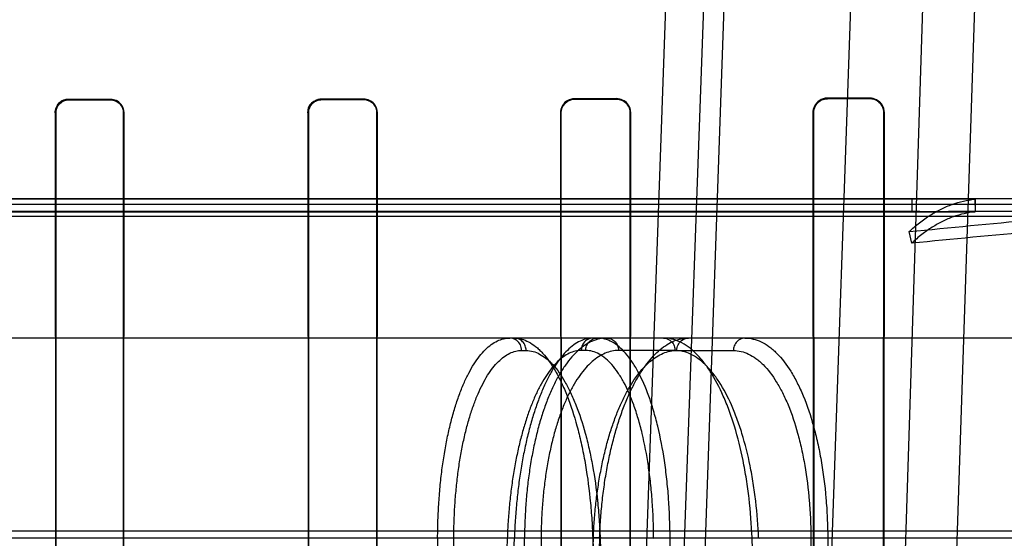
# Model space of a CAD drawing. Header units: millimetres. Extents: x 0 to 297, y 0 to 210.
# Tile 476 of 499: x 242.6465 to 242.81, y 160.0682 to 160.1543. Entities that reach past the tile are written whole.
import ezdxf

# ---------------------------------------------------------------- set-up
doc = ezdxf.new("R2010")
doc.units = ezdxf.units.MM
doc.header["$LTSCALE"] = 16.335
doc.layers.get('0').update_dxf_attribs({"linetype": 'CONTINUOUS'})
for name, color, linetype in [('AXES_REF', 7, 'CONTINUOUS'), ('INTFCLR_1', 7, 'CONTINUOUS'), ('INTFCLR_144815', 7, 'CONTINUOUS'), ('INTFCLR_72935', 7, 'CONTINUOUS')]:
    doc.layers.add(name, color=color, linetype=linetype)

msp = doc.modelspace()

# ---------------------------------------------------------------- linework, layer by layer
at = {"color": 7, "linetype": 'Continuous'}
for radius in [6.787079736, 6.7865, 6.743039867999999]:
    msp.add_circle((241.4889109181, 154.7114647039), radius, dxfattribs=at)
for radius, start, end in [(6.72, 278.2771290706, 261.7228709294), (6.874, 113.0826918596, 346.8308908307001)]:
    msp.add_arc((241.4889109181, 154.7114647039), radius, start, end, dxfattribs=at)
at = {"layer": 'AXES_REF', "color": 9, "linetype": 'Continuous'}
msp.add_arc((241.4889109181, 154.7114647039), 6.191158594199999, 94.4118118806, 85.5881881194, dxfattribs=at)
at = {"layer": 'INTFCLR_1', "color": 6, "linetype": 'Continuous'}
for p, q in [((242.6546066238, 160.1410702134), (242.6616066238, 160.141077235)), ((242.6616066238, 160.1409967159), (242.6546066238, 160.1409901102)), ((242.6966066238, 160.1411202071), (242.7036066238, 160.141130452)), ((242.7036066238, 160.1410466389), (242.6966066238, 160.1410370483)), ((242.7456066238, 160.1412047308), (242.7386066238, 160.1411907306)), ((242.7456066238, 160.1411158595), (242.7386066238, 160.1411028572)), ((242.7876066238, 160.1413045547), (242.7806066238, 160.1412858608)), ((242.7876066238, 160.1412078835), (242.7806066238, 160.1411907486)), ((242.6523920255, 160.1388507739), (242.6524677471, 160.0058507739)), ((242.6524716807, 160.1388507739), (242.6525432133, 160.0058507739)), ((242.6636799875, 160.0058507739), (242.6637521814, 160.1388507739)), ((242.6637561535, 160.0058507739), (242.6638326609, 160.1388507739)), ((242.6943432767, 160.1388507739), (242.694421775, 160.0058507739)), ((242.694425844, 160.1388507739), (242.6944997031, 160.0058507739)), ((242.7057280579, 160.0058507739), (242.7058029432, 160.1388507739)), ((242.7058070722, 160.0058507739), (242.7058868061, 160.1388507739)), ((242.7362743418, 160.1388507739), (242.7363571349, 160.0058507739)), ((242.7363614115, 160.1388507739), (242.7364388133, 160.0058507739)), ((242.747794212, 160.0058507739), (242.7478731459, 160.1388507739)), ((242.7478775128, 160.0058507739), (242.7479621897, 160.1388507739)), ((242.7781813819, 160.1388507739), (242.7782707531, 160.0058507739)), ((242.7782753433, 160.1388507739), (242.7783580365, 160.0058507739)), ((242.7898814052, 160.0058507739), (242.78996641, 160.1388507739)), ((242.7899711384, 160.0058507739), (242.79006345, 160.1388507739))]:
    msp.add_line(p, q, dxfattribs=at)
at = {"layer": 'INTFCLR_1', "color": 9, "linetype": 'Continuous'}
for p, q in [((242.6546066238, 160.1409901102), (242.6546066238, 160.1410702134)), ((242.6616066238, 160.141077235), (242.6616066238, 160.1409967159)), ((242.6966066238, 160.1410370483), (242.6966066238, 160.1411202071)), ((242.7036066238, 160.141130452), (242.7036066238, 160.1410466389)), ((242.7386066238, 160.1411028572), (242.7386066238, 160.1411907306)), ((242.7456066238, 160.1412047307), (242.7456066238, 160.1411158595)), ((242.7806066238, 160.1411907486), (242.7806066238, 160.1412858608)), ((242.7876066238, 160.1413045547), (242.7876066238, 160.1412078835)), ((242.6523920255, 160.1388507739), (242.6524716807, 160.1388507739)), ((242.6637521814, 160.1388507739), (242.6638326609, 160.1388507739)), ((242.6943432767, 160.1388507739), (242.694425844, 160.1388507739)), ((242.7058029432, 160.1388507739), (242.7058868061, 160.1388507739)), ((242.7362743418, 160.1388507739), (242.7363614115, 160.1388507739)), ((242.7478731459, 160.1388507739), (242.7479621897, 160.1388507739)), ((242.7781813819, 160.1388507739), (242.7782753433, 160.1388507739)), ((242.78996641, 160.1388507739), (242.79006345, 160.1388507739))]:
    msp.add_line(p, q, dxfattribs=at)
at = {"layer": 'INTFCLR_1', "color": 7, "linetype": 'Continuous'}
for points in [[(242.6957320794, 160.1409433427), (242.6958255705, 160.1409801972), (242.6959206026, 160.1410128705), (242.6960169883, 160.1410412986), (242.6961147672, 160.1410654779), (242.6962135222, 160.1410852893), (242.6963123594, 160.141100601), (242.6964108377, 160.1411114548), (242.6965089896, 160.1411179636), (242.6966066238, 160.1411202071)], [(242.6966066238, 160.1410370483), (242.6965117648, 160.1410348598), (242.6964168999, 160.1410285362), (242.6963222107, 160.1410180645), (242.696228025, 160.1410034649), (242.69613438, 160.1409847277), (242.6960410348, 160.1409617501), (242.6959480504, 160.1409344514), (242.6958557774, 160.1409028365), (242.6957644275, 160.1408668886)], [(242.6523920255, 160.1388507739), (242.6523940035, 160.138947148), (242.6524001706, 160.1390433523), (242.6524105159, 160.139139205), (242.6524249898, 160.1392343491), (242.6524435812, 160.139328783), (242.652466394, 160.1394228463), (242.6524935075, 160.1395165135), (242.6525248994, 160.1396094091), (242.6525605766, 160.1397013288)], [(242.6526341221, 160.1396704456), (242.6526003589, 160.1395835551), (242.652570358, 160.1394950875), (242.6525442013, 160.1394052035), (242.6525219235, 160.1393138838), (242.6525036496, 160.139221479), (242.6524895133, 160.1391287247), (242.6524795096, 160.1390359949), (242.6524735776, 160.1389432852), (242.6524716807, 160.1388507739)]]:
    msp.add_lwpolyline(points, dxfattribs=at)
for points, knots in [([(242.6546066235, 160.1410702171), (242.6540475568, 160.1410696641), (242.6528710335, 160.1406031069), (242.6523906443, 160.1394229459), (242.6523920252, 160.1388507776)], [0, 0, 0, 0, 0.4942085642, 1, 1, 1, 1]), ([(242.6546066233, 160.1409901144), (242.6540669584, 160.1409895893), (242.6529326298, 160.1405390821), (242.6524704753, 160.1394015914), (242.6524716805, 160.138850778)], [0, 0, 0, 0, 0.4948877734, 1, 1, 1, 1]), ([(242.6966066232, 160.1411202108), (242.6960294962, 160.1411195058), (242.6948265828, 160.1406354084), (242.6943408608, 160.1394300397), (242.6943432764, 160.1388507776)], [0, 0, 0, 0, 0.4990748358, 1, 1, 1, 1]), ([(242.6966066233, 160.1410370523), (242.6960504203, 160.1410363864), (242.6948913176, 160.140569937), (242.6944237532, 160.1394086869), (242.6944258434, 160.138850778)], [0, 0, 0, 0, 0.4992328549, 1, 1, 1, 1])]:
    msp.add_open_spline(points, degree=3, knots=knots, dxfattribs=at)
for points in [[(242.6525605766, 160.1397013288), (242.6527819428, 160.1402361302), (242.6532212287, 160.1409168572), (242.6538000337, 160.1409174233)], [(242.6546066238, 160.1409901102), (242.6540935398, 160.1409896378), (242.6533673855, 160.1409085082), (242.6531711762, 160.1404344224)], [(242.6943432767, 160.1388507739), (242.6943425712, 160.1394036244), (242.6944384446, 160.1401809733), (242.6949481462, 160.1403950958)], [(242.6957644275, 160.1408668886), (242.6952534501, 160.1406524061), (242.6945911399, 160.1402425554), (242.6945918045, 160.1396883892)]]:
    msp.add_open_spline(points, degree=3, dxfattribs=at)
at = {"layer": 'INTFCLR_1', "color": 6, "linetype": 'Continuous'}
for points, knots in [([(242.6638326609, 160.1388507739), (242.6638332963, 160.1393676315), (242.6634175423, 160.1405424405), (242.6622251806, 160.1410778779), (242.6616066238, 160.141077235)], [0, 0, 0, 0, 0.4552149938, 1, 1, 1, 1]), ([(242.6637521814, 160.1388507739), (242.6637527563, 160.1393480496), (242.6633529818, 160.1404801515), (242.6622036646, 160.1409972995), (242.6616066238, 160.1409967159)], [0, 0, 0, 0, 0.454416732, 1, 1, 1, 1]), ([(242.7058868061, 160.1388507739), (242.7058874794, 160.1393749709), (242.7054673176, 160.1405772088), (242.704245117, 160.1411314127), (242.7036066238, 160.141130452)], [0, 0, 0, 0, 0.4508483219, 1, 1, 1, 1]), ([(242.7058029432, 160.1388507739), (242.7058035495, 160.1393552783), (242.7053992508, 160.140513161), (242.7042220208, 160.1410475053), (242.7036066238, 160.1410466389)], [0, 0, 0, 0, 0.4504899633, 1, 1, 1, 1]), ([(242.7386066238, 160.1411907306), (242.7381520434, 160.1411898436), (242.7369394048, 160.1408437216), (242.7362733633, 160.1395825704), (242.7362743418, 160.1388507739)], [0, 0, 0, 0, 0.3831672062, 1, 1, 1, 1]), ([(242.7386066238, 160.1411028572), (242.738026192, 160.1411018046), (242.7368308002, 160.1406121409), (242.7363607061, 160.1394176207), (242.7363614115, 160.1388507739)], [0, 0, 0, 0, 0.505920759, 1, 1, 1, 1]), ([(242.7479621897, 160.1388507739), (242.7479629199, 160.139383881), (242.7475380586, 160.1406240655), (242.746274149, 160.1412060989), (242.7456066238, 160.1412047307)], [0, 0, 0, 0, 0.4440216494, 1, 1, 1, 1]), ([(242.7478731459, 160.1388507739), (242.7478737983, 160.1393641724), (242.7474644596, 160.1405575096), (242.7462484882, 160.1411170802), (242.7456066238, 160.1411158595)], [0, 0, 0, 0, 0.4443994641, 1, 1, 1, 1]), ([(242.7806066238, 160.1412858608), (242.780122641, 160.1412845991), (242.778859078, 160.1409125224), (242.7781802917, 160.1396016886), (242.7781813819, 160.1388507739)], [0, 0, 0, 0, 0.391922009, 1, 1, 1, 1]), ([(242.7806066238, 160.1411907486), (242.7801432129, 160.1411896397), (242.7789290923, 160.140834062), (242.7782743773, 160.139574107), (242.7782753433, 160.1388507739)], [0, 0, 0, 0, 0.3904898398, 1, 1, 1, 1]), ([(242.79006345, 160.1388507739), (242.7900642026, 160.139351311), (242.7896803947, 160.1406329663), (242.7883551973, 160.1413066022), (242.7876066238, 160.1413045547)], [0, 0, 0, 0, 0.4007141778, 1, 1, 1, 1]), ([(242.78996641, 160.1388507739), (242.7899670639, 160.1393261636), (242.7896039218, 160.1405559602), (242.7883306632, 160.1412096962), (242.7876066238, 160.1412078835)], [0, 0, 0, 0, 0.3963460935, 1, 1, 1, 1])]:
    msp.add_open_spline(points, degree=3, knots=knots, dxfattribs=at)
at = {"layer": 'INTFCLR_144815', "color": 9, "linetype": 'Continuous'}
for p, q in [((242.7675824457, 160.5483959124), (242.74825881, 160.003166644)), ((242.7545151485, 160.0022726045), (242.7742968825, 160.5483959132)), ((242.7771066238, 160.5483959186), (242.7580680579, 160.0032203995)), ((242.7981066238, 160.5483959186), (242.7790424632, 160.0024874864)), ((242.8090287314, 160.5483959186), (242.7914689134, 160.0034036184)), ((242.8180583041, 160.5483959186), (242.7999402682, 160.0032203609)), ((242.8929663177, 160.124564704), (242.5531066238, 160.1245647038)), ((242.79592904, 160.122464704), (242.1356661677, 160.1224647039)), ((243.0292335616, 160.1224647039), (242.8067620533, 160.122464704)), ((243.0035594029, 160.1014647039), (242.1770648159, 160.1014647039)), ((242.7298334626, 160.099401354), (242.7305778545, 160.099401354)), ((242.7404677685, 160.099401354), (242.7397233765, 160.099401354)), ((242.7553033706, 160.099401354), (242.7459172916, 160.099401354)), ((242.7555949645, 160.099401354), (242.7649895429, 160.099401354)), ((243.0809000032, 160.0693955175), (242.0903680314, 160.0693955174)), ((242.1512464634, 160.0682964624), (243.0344403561, 160.0682964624)), ((242.7158856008, 160.068296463), (242.7157078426, 159.9964647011)), ((242.7183964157, 159.9964647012), (242.718568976, 160.0682232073)), ((242.7274427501, 160.0682232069), (242.7249314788, 159.9964647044)), ((242.7261143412, 159.9964647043), (242.7286232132, 160.0682964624)), ((242.7299350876, 159.9979918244), (242.7303109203, 160.0682964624)), ((242.7330529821, 160.0682232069), (242.7326745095, 159.9964647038)), ((242.7390693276, 159.9964647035), (242.7417363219, 160.0682232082)), ((242.7427726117, 160.0682964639), (242.7401646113, 159.9979918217)), ((242.7416303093, 160.0682964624), (242.74415987, 159.9964647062)), ((242.7430070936, 160.0682802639), (242.7416303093, 160.0682964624)), ((242.7428638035, 160.0682232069), (242.7453861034, 159.9964647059)), ((242.7517375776, 160.0682232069), (242.7544740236, 160.0682964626)), ((242.7546531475, 159.9964647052), (242.7544740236, 160.0682964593)), ((242.7680766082, 160.0682964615), (242.7693475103, 160.0682613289)), ((242.7707644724, 159.996464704), (242.7680766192, 160.0682964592)), ((242.777859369, 160.0682232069), (242.7806521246, 160.0682964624)), ((242.777859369, 160.0682232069), (242.7782499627, 159.9964647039)), ((242.7806521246, 160.0682964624), (242.7810385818, 159.9964647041))]:
    msp.add_line(p, q, dxfattribs=at)
at = {"layer": 'INTFCLR_144815', "color": 6, "linetype": 'Continuous'}
for p, q in [((242.8050567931, 160.1244992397), (242.5531066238, 160.1244992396)), ((242.7946066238, 160.1245647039), (242.7946066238, 160.1224022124)), ((242.8050567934, 160.1244992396), (242.805106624, 160.1224016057)), ((242.805106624, 160.1245647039), (242.805106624, 160.1224647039)), ((242.5531066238, 160.1236965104), (242.8157874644, 160.1236965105)), ((242.5531066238, 160.1224016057), (242.805106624, 160.1224016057)), ((242.79592904, 160.122464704), (242.8051066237, 160.1224647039)), ((242.8156066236, 160.121627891), (242.5531066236, 160.1216278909)), ((242.7946066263, 160.1172221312), (242.7941630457, 160.1191255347)), ((242.7158856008, 160.0682964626), (242.718568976, 160.0682232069)), ((242.7272989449, 160.0682773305), (242.7286232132, 160.0682964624)), ((242.7330529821, 160.0682232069), (242.7303109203, 160.0682964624)), ((242.7427726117, 160.0682964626), (242.7415572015, 160.0682599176))]:
    msp.add_line(p, q, dxfattribs=at)
for centre, radius, start, end in [((242.8071647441, 158.8619081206), 1.2605566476, 90.01830291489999, 90.5708106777), ((242.7959305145, 160.1084100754), 0.0140546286, 90.006005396, 95.4050501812)]:
    msp.add_arc(centre, radius, start, end, dxfattribs=at)
for points, knots in [([(242.7941630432, 160.1191255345), (242.79471903, 160.1196438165), (242.7958457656, 160.1206115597), (242.797624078, 160.1218708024), (242.7994402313, 160.122896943), (242.8012874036, 160.1236870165), (242.8031588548, 160.1242360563), (242.8044259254, 160.1244392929), (242.8050567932, 160.1244992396)], [0, 0, 0, 0, 0.1844280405, 0.3598382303, 0.5279033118, 0.6896267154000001, 0.8462369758, 1, 1, 1, 1]), ([(242.7941630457, 160.1191255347), (242.8009484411, 160.1197943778), (242.8145270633, 160.1211364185), (242.8349260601, 160.1229149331), (242.8553897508, 160.1242122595), (242.8690618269, 160.1245645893), (242.8759077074, 160.1245647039)], [0, 0, 0, 0, 0.2495910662, 0.4994364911, 0.7495091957, 1, 1, 1, 1]), ([(242.8051066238, 160.1224016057), (242.8044979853, 160.1223437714), (242.8032758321, 160.1221476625), (242.8014711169, 160.1216179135), (242.7996904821, 160.1208559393), (242.7979403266, 160.1198667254), (242.7962272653, 160.1186533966), (242.7951420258, 160.1177212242), (242.7946066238, 160.117222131)], [0, 0, 0, 0, 0.1539079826, 0.3105981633, 0.4723536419, 0.6404045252, 0.8157401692, 1, 1, 1, 1]), ([(242.8759077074, 160.1224647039), (242.8691166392, 160.1224644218), (242.8555423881, 160.1221243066), (242.8352068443, 160.120873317), (242.8149007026, 160.1191589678), (242.8013722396, 160.1178662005), (242.7946066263, 160.1172221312)], [0, 0, 0, 0, 0.2498861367, 0.499769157, 0.7498206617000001, 1, 1, 1, 1]), ([(242.7158855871, 160.0682964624), (242.7158889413, 160.0692849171), (242.7159257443, 160.0712574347), (242.7160717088, 160.0741959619), (242.7163077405, 160.0770835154), (242.716630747, 160.0798846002), (242.7170368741, 160.0825737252), (242.717522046, 160.0851361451), (242.7180837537, 160.0875638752), (242.7187187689, 160.0898428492), (242.71942134, 160.0919524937), (242.720185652, 160.0938774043), (242.7210060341, 160.0956065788), (242.7218788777, 160.0971328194), (242.7227979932, 160.098444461), (242.7237558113, 160.0995303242), (242.7247458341, 160.1003841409), (242.7257634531, 160.1010017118), (242.7268084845, 160.101379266), (242.7275229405, 160.1014647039), (242.7278732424, 160.1014647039)], [0, 0, 0, 0, 0.079168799, 0.1579830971, 0.2356087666, 0.3111716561, 0.3837733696, 0.4533841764, 0.5199983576, 0.5832953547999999, 0.6427983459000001, 0.6980067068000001, 0.7490757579, 0.7959641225, 0.8386637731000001, 0.8771380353, 0.9116414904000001, 0.9429861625, 0.9719432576, 1, 1, 1, 1]), ([(242.7416835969, 160.1014647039), (242.7413244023, 160.1014647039), (242.7405824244, 160.1013745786), (242.7394903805, 160.1009762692), (242.7384143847, 160.1003191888), (242.737369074, 160.0994164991), (242.7363613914, 160.0982831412), (242.7353943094, 160.0969297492), (242.7344697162, 160.0953614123), (242.7335925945, 160.0935865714), (242.7327719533, 160.0916247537), (242.7320128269, 160.0894920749), (242.7313190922, 160.0872017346), (242.7306937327, 160.0847632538), (242.7301430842, 160.0822008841), (242.7296716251, 160.0795418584), (242.729282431, 160.0768150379), (242.7289754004, 160.0740297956), (242.7287500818, 160.0711856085), (242.7286561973, 160.0692672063), (242.7286232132, 160.0682964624)], [0, 0, 0, 0, 0.0285296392, 0.0587262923, 0.09165752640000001, 0.1281163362, 0.1680339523, 0.2118364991, 0.260033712, 0.3124831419, 0.3689612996, 0.4288425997, 0.4922091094, 0.5589724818, 0.6287344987, 0.7003264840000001, 0.773420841, 0.8474726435, 0.9228525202, 1, 1, 1, 1]), ([(242.7439991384, 160.1014647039), (242.743595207, 160.1014647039), (242.742769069, 160.1013766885), (242.7415525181, 160.1009827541), (242.7403624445, 160.1003320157), (242.7392133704, 160.0994372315), (242.7381126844, 160.0983115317), (242.7370638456, 160.0969647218), (242.7360692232, 160.0954027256), (242.7351344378, 160.0936344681), (242.7342684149, 160.0916772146), (242.7334770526, 160.0895467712), (242.7327645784, 160.0872578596), (242.7321341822, 160.0848211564), (242.7315913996, 160.0822575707), (242.7311413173, 160.0795936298), (242.7307860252, 160.0768509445), (242.7305262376, 160.074048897), (242.7303616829, 160.0711900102), (242.7303170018, 160.0692674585), (242.7303109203, 160.0682964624)], [0, 0, 0, 0, 0.0315576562, 0.0643500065, 0.0992833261, 0.1369828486, 0.1777218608, 0.2219767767, 0.270113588, 0.3222126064, 0.3780948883, 0.4372084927, 0.4996720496, 0.5653007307, 0.6337761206, 0.7043328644, 0.7763181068, 0.8497923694, 0.9241382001, 1, 1, 1, 1]), ([(242.742772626, 160.0682964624), (242.7428084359, 160.0692857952), (242.7429140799, 160.0712620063), (242.7431759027, 160.0742071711), (242.7435408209, 160.0771093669), (242.7440041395, 160.0799262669), (242.744558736, 160.0826272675), (242.7451983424, 160.0851944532), (242.7459207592, 160.0876237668), (242.746722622, 160.0899037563), (242.7475954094, 160.0920113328), (242.7485311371, 160.0939312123), (242.7495233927, 160.0956534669), (242.7505690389, 160.0971731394), (242.7516602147, 160.0984776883), (242.7527868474, 160.0995557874), (242.7539375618, 160.1003993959), (242.7551093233, 160.1010079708), (242.7563020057, 160.1013799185), (242.757113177, 160.1014647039), (242.7575131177, 160.1014647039)], [0, 0, 0, 0, 0.0766684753, 0.1532285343, 0.2289393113, 0.3031443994, 0.3742574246, 0.4424226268, 0.5079731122, 0.5704647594, 0.6295138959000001, 0.6845379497, 0.735753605, 0.7833054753, 0.8272198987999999, 0.8672387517, 0.9037796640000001, 0.9373529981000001, 0.9690268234, 1, 1, 1, 1])]:
    msp.add_open_spline(points, degree=3, knots=knots, dxfattribs=at)
at = {"layer": 'INTFCLR_144815', "color": 9, "linetype": 'Continuous'}
for points, knots in [([(242.7298334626, 160.099401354), (242.7298283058, 160.0997178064), (242.7296812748, 160.1003500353), (242.7290273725, 160.1011949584), (242.7282853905, 160.1014647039), (242.7278732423, 160.1014647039)], [0, 0, 0, 0, 0.3048582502, 0.6030047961, 1, 1, 1, 1]), ([(242.7286176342, 160.1014647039), (242.7294342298, 160.1014647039), (242.7307277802, 160.1010825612), (242.7319970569, 160.1002085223), (242.7327433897, 160.0995515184), (242.7339727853, 160.0982875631), (242.7352371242, 160.0964253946), (242.7363126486, 160.0943425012), (242.7369329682, 160.0929639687), (242.7378949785, 160.0906178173), (242.7386952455, 160.0881143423), (242.739375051, 160.0854938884), (242.7398241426, 160.0835841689), (242.7405311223, 160.0800647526), (242.7410338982, 160.076447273), (242.7413369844, 160.0732637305), (242.7415073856, 160.071063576), (242.7415923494, 160.0694054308), (242.7416303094, 160.0682964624)], [0, 0, 0, 0, 0.0649583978, 0.1020450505, 0.1223714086, 0.1439467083, 0.2421985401, 0.2996109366, 0.3304601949, 0.3624032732, 0.5013049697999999, 0.5389808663, 0.5777705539, 0.6573437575, 0.8244669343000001, 0.8679587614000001, 0.9117323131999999, 1, 1, 1, 1]), ([(242.7305778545, 160.099401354), (242.7305736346, 160.0996603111), (242.7304714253, 160.1001971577), (242.7300375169, 160.1008950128), (242.7293766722, 160.1013598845), (242.7288606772, 160.1014647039), (242.7286176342, 160.1014647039)], [0, 0, 0, 0, 0.2479558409, 0.511137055, 0.7673131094, 1, 1, 1, 1]), ([(242.7416835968, 160.1014647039), (242.7413858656, 160.1014647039), (242.7407728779, 160.1013091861), (242.7399720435, 160.1005970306), (242.7397304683, 160.0998365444), (242.7397233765, 160.099401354)], [0, 0, 0, 0, 0.2866264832, 0.5809857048, 1, 1, 1, 1]), ([(242.7404677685, 160.099401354), (242.7404719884, 160.0996603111), (242.7405741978, 160.1001971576), (242.7410081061, 160.1008950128), (242.7416689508, 160.1013598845), (242.7421849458, 160.1014647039), (242.7424279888, 160.1014647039)], [0, 0, 0, 0, 0.2479558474, 0.5111370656, 0.7673131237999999, 1, 1, 1, 1]), ([(242.7544740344, 160.0682964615), (242.754466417, 160.0704823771), (242.7543462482, 160.0737317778), (242.7540040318, 160.0774889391), (242.7537538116, 160.0795763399), (242.7533410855, 160.0825276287), (242.752716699, 160.0858307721), (242.7518734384, 160.0889927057), (242.7513537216, 160.0906583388), (242.7505937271, 160.0928609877), (242.749712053, 160.094924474), (242.7486499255, 160.0967783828), (242.7479852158, 160.0978139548), (242.7468522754, 160.0993018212), (242.745339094, 160.1006528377), (242.7436611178, 160.1013511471), (242.742830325, 160.1014647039), (242.7424279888, 160.1014647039)], [0, 0, 0, 0, 0.1750191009, 0.2600664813, 0.3020160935, 0.3433314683, 0.4986695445, 0.5707318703, 0.6052417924, 0.6383403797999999, 0.7573297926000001, 0.7839802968, 0.8093725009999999, 0.8557720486, 0.9337884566, 0.9677864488, 1, 1, 1, 1]), ([(242.7439991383, 160.1014647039), (242.7442908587, 160.1014647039), (242.7448941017, 160.101307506), (242.7456772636, 160.1005916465), (242.7459103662, 160.0998356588), (242.7459172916, 160.099401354)], [0, 0, 0, 0, 0.2837306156, 0.5775362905, 1, 1, 1, 1]), ([(242.7680766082, 160.0682964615), (242.7679968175, 160.0704855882), (242.7677547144, 160.0737391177), (242.7672464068, 160.0774912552), (242.76689602, 160.0795775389), (242.7663323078, 160.082536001), (242.7655157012, 160.0858446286), (242.7644630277, 160.0889969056), (242.7638224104, 160.090660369), (242.7628867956, 160.0928752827), (242.761818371, 160.0949418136), (242.760567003, 160.0967811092), (242.759779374, 160.097820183), (242.7584288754, 160.0993266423), (242.7563202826, 160.1009465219), (242.7543123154, 160.1014647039), (242.7533852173, 160.1014647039)], [0, 0, 0, 0, 0.1699502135, 0.252771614, 0.2936967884, 0.3340584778, 0.4864298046, 0.5575694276, 0.5917772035, 0.624689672, 0.7441455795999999, 0.7712468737, 0.7972332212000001, 0.8452365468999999, 0.9280736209, 1, 1, 1, 1]), ([(242.7533852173, 160.1014647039), (242.7538763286, 160.1014647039), (242.7546674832, 160.1010911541), (242.7551975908, 160.10019508), (242.7552992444, 160.0996601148), (242.7553033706, 160.099401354)], [0, 0, 0, 0, 0.4800026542, 0.7470600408, 1, 1, 1, 1]), ([(242.7555949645, 160.099401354), (242.7556000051, 160.0997174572), (242.7557427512, 160.1003465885), (242.756378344, 160.1011908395), (242.7571088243, 160.1014647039), (242.7575131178, 160.1014647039)], [0, 0, 0, 0, 0.3077082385, 0.6064937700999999, 1, 1, 1, 1]), ([(242.7669076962, 160.1014647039), (242.7664165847, 160.1014647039), (242.76562543, 160.1010911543), (242.7650953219, 160.10019508), (242.7649936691, 160.0996601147), (242.7649895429, 160.099401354)], [0, 0, 0, 0, 0.4800027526, 0.7470601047, 1, 1, 1, 1]), ([(242.7669076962, 160.1014647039), (242.7678245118, 160.1014647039), (242.7692612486, 160.1011014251), (242.7707095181, 160.1002148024), (242.7715432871, 160.0995542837), (242.7728873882, 160.0983061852), (242.7742745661, 160.0964452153), (242.7754413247, 160.0943463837), (242.7761045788, 160.0929653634), (242.7771213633, 160.0906259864), (242.7779540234, 160.0881196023), (242.7786443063, 160.085494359), (242.7790933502, 160.083585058), (242.7797829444, 160.0800665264), (242.7802386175, 160.0764469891), (242.780480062, 160.0732634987), (242.7806023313, 160.0710629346), (242.7806451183, 160.0694049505), (242.7806521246, 160.0682964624)], [0, 0, 0, 0, 0.0716207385, 0.1110562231, 0.1322968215, 0.1546121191, 0.2542268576, 0.3115592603, 0.3422079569, 0.3738565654, 0.5108019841, 0.5478335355, 0.5859269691, 0.6639999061, 0.8278397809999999, 0.8704798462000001, 0.9134042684, 1, 1, 1, 1]), ([(242.718568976, 160.0682232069), (242.7185711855, 160.069143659), (242.7186031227, 160.0709754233), (242.7187344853, 160.0737009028), (242.7189484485, 160.0763763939), (242.7192428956, 160.0789819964), (242.7196159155, 160.081498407), (242.7200649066, 160.0839077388), (242.720586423, 160.0861934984), (242.7211770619, 160.0883399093), (242.7218322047, 160.0903320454), (242.7225478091, 160.0921557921), (242.7233182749, 160.0937986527), (242.724138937, 160.0952493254), (242.725004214, 160.0964983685), (242.7259094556, 160.0975373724), (242.726850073, 160.0983587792), (242.7278214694, 160.0989555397), (242.7288187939, 160.0993199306), (242.7295006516, 160.0994012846), (242.7298334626, 160.099401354)], [0, 0, 0, 0, 0.07841285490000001, 0.1560419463, 0.2324151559, 0.3070238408, 0.3793822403, 0.4490823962, 0.5157552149, 0.5790496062, 0.6386620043, 0.6943235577, 0.7458454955, 0.793116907, 0.8361474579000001, 0.8750744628, 0.9102185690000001, 0.9421338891, 0.9716480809, 1, 1, 1, 1]), ([(242.7397233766, 160.099401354), (242.7393889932, 160.0994012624), (242.7387018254, 160.0993189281), (242.7376933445, 160.0989537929), (242.736703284, 160.0983567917), (242.7357363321, 160.0975351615), (242.7347973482, 160.0964956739), (242.7338913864, 160.0952460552), (242.7330235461, 160.0937949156), (242.7321996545, 160.0921516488), (242.7314247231, 160.0903274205), (242.7307047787, 160.0883348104), (242.7300443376, 160.086188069), (242.7294484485, 160.0839018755), (242.7289209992, 160.0814917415), (242.7284661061, 160.0789745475), (242.7280870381, 160.0763692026), (242.7277863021, 160.0736956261), (242.7275664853, 160.0709732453), (242.7274749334, 160.0691429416), (242.7274427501, 160.0682232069)], [0, 0, 0, 0, 0.028259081, 0.0578644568, 0.08999732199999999, 0.125446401, 0.1647247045, 0.2081035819, 0.2556841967, 0.3074654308, 0.3633351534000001, 0.4230893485, 0.4864387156, 0.5530842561, 0.6226960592, 0.6948920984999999, 0.7692153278, 0.8451537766, 0.9222247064, 1, 1, 1, 1]), ([(242.7305778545, 160.099401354), (242.731347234, 160.099401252), (242.7325658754, 160.0990423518), (242.7337625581, 160.0982205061), (242.734466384, 160.0976029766), (242.7356253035, 160.0964151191), (242.7368178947, 160.0946647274), (242.7378330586, 160.0927065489), (242.7384186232, 160.0914106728), (242.7393268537, 160.089205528), (242.7400829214, 160.0868522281), (242.7407255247, 160.0843888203), (242.7411500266, 160.0825937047), (242.7418184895, 160.0792855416), (242.7422952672, 160.0758850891), (242.7425834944, 160.0728924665), (242.7427457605, 160.0708243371), (242.7428271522, 160.0692656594), (242.7428638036, 160.068223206)], [0, 0, 0, 0, 0.0650671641, 0.1022046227, 0.1225519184, 0.1441464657, 0.2424456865, 0.2998698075, 0.3307210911, 0.3626630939, 0.5015423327, 0.5392069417, 0.5779831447, 0.6575247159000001, 0.8245673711, 0.8680352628, 0.9117842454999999, 1, 1, 1, 1]), ([(242.7459172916, 160.099401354), (242.7455402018, 160.0994013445), (242.7447715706, 160.0993206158), (242.7436410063, 160.0989593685), (242.7425361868, 160.0983636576), (242.7414645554, 160.0975424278), (242.7404324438, 160.0965027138), (242.7394456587, 160.0952524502), (242.7385094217, 160.0938003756), (242.7376298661, 160.092156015), (242.736812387, 160.0903307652), (242.7360633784, 160.0883372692), (242.7353874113, 160.0861898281), (242.7347896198, 160.0839030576), (242.7342738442, 160.0814924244), (242.733844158, 160.0789747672), (242.7335036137, 160.0763690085), (242.7332543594, 160.0736950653), (242.7330986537, 160.0709723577), (242.7330578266, 160.0691425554), (242.7330529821, 160.0682232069)], [0, 0, 0, 0, 0.0313345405, 0.0636810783, 0.0980261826, 0.1351139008, 0.1754730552, 0.2194521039, 0.2672297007, 0.3188558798, 0.3742641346, 0.4332984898, 0.4957149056, 0.5612561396, 0.6296325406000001, 0.7004982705, 0.7734299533, 0.8479489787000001, 0.9236050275, 1, 1, 1, 1]), ([(242.7517375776, 160.0682232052), (242.7517323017, 160.0702778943), (242.7516224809, 160.0733322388), (242.7513046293, 160.0768640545), (242.7510718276, 160.0788262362), (242.7506873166, 160.0816003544), (242.7501041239, 160.0847051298), (242.7493160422, 160.0876775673), (242.7488300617, 160.0892433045), (242.7481193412, 160.0913136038), (242.7472942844, 160.0932532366), (242.7462995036, 160.094996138), (242.7456769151, 160.0959694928), (242.7446157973, 160.0973677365), (242.7431977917, 160.0986377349), (242.7416243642, 160.0992949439), (242.7408450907, 160.0994013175), (242.7404677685, 160.099401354)], [0, 0, 0, 0, 0.1751187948, 0.260207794, 0.3021774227, 0.3435113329, 0.4989070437, 0.5709844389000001, 0.6054992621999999, 0.6386014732, 0.7575784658, 0.7842197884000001, 0.8096010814, 0.8559717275, 0.9338965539, 0.9678413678, 1, 1, 1, 1]), ([(242.7417363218, 160.0682232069), (242.7417705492, 160.0691442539), (242.7418699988, 160.0709774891), (242.7421130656, 160.0737033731), (242.7424481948, 160.0763792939), (242.742872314, 160.0789853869), (242.7433825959, 160.0815023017), (242.7439754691, 160.0839121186), (242.7446464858, 160.0861984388), (242.7453912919, 160.0883455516), (242.746204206, 160.0903385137), (242.7470800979, 160.0921629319), (242.7480121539, 160.0938063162), (242.7489947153, 160.0952574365), (242.7500213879, 160.0965068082), (242.7510864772, 160.0975454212), (242.7521833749, 160.0983652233), (242.7533052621, 160.0989595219), (242.7544449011, 160.0993201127), (242.7552171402, 160.0994013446), (242.7555949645, 160.099401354)], [0, 0, 0, 0, 0.0759503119, 0.1512526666, 0.2254704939, 0.2981304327, 0.368779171, 0.4370376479, 0.5025686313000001, 0.5650577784, 0.6242310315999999, 0.6798382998, 0.7317118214, 0.7797772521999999, 0.8240743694, 0.8647427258, 0.9020727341, 0.9365434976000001, 0.9688657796, 1, 1, 1, 1]), ([(242.7691686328, 160.0682232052), (242.7690917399, 160.0702810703), (242.7688611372, 160.0733394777), (242.7683791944, 160.0768663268), (242.7680475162, 160.0788274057), (242.7675141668, 160.0816085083), (242.7667426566, 160.0847188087), (242.7657484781, 160.0876816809), (242.765143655, 160.089245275), (242.7642605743, 160.0913276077), (242.7632521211, 160.0932700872), (242.7620722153, 160.0949988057), (242.7613292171, 160.095975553), (242.7600580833, 160.0973922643), (242.7583991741, 160.0986510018), (242.7566144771, 160.0992954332), (242.755732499, 160.0994013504), (242.7553033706, 160.099401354)], [0, 0, 0, 0, 0.1697690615, 0.2525073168, 0.2933942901, 0.3337194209, 0.4859645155, 0.557056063, 0.5912442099, 0.6241403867, 0.743558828, 0.7706578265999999, 0.796644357, 0.8446554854, 0.9275496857, 0.9646225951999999, 1, 1, 1, 1]), ([(242.7649895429, 160.099401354), (242.7658497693, 160.0994013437), (242.7671980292, 160.0990599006), (242.7685559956, 160.0982261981), (242.7693378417, 160.0976054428), (242.770598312, 160.0964320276), (242.7718985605, 160.0946826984), (242.7729914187, 160.0927100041), (242.7736125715, 160.0914118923), (242.7745649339, 160.0892127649), (242.7753438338, 160.0868567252), (242.7759893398, 160.0843891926), (242.7764092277, 160.0825944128), (242.7770538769, 160.079286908), (242.7774781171, 160.0758845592), (242.7777021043, 160.0728922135), (242.7778150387, 160.0708236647), (242.7778536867, 160.0692651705), (242.7778593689, 160.0682232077)], [0, 0, 0, 0, 0.071531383, 0.1109249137, 0.1321445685, 0.1544414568, 0.2540088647, 0.3113296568, 0.3419752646, 0.3736225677, 0.5105848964, 0.5476258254, 0.5857311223, 0.6638338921, 0.8277463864, 0.8704077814, 0.913355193, 1, 1, 1, 1])]:
    msp.add_open_spline(points, degree=3, knots=knots, dxfattribs=at)
at = {"layer": 'INTFCLR_72935', "color": 6, "linetype": 'Continuous'}
for p, q in [((242.6616066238, 160.141077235), (242.6546066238, 160.1410702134)), ((242.6546066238, 160.1409901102), (242.6616066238, 160.1409967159)), ((242.7036066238, 160.141130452), (242.6966066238, 160.1411202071)), ((242.6966066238, 160.1410370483), (242.7036066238, 160.1410466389)), ((242.7456066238, 160.1412047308), (242.7386066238, 160.1411907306)), ((242.7386066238, 160.1411028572), (242.7456066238, 160.1411158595)), ((242.7876066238, 160.1413045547), (242.7806066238, 160.1412858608)), ((242.7806066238, 160.1411907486), (242.7876066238, 160.1412078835)), ((242.6523920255, 160.1388507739), (242.6524677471, 160.0058507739)), ((242.6525432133, 160.0058507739), (242.6524716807, 160.1388507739)), ((242.6637521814, 160.1388507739), (242.6636799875, 160.0058507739)), ((242.6637561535, 160.0058507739), (242.6638326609, 160.1388507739)), ((242.6943432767, 160.1388507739), (242.694421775, 160.0058507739)), ((242.6944997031, 160.0058507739), (242.694425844, 160.1388507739)), ((242.7058029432, 160.1388507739), (242.7057280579, 160.0058507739)), ((242.7058070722, 160.0058507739), (242.7058868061, 160.1388507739)), ((242.7362743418, 160.1388507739), (242.7363571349, 160.0058507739)), ((242.7364388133, 160.0058507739), (242.7363614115, 160.1388507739)), ((242.7478731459, 160.1388507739), (242.747794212, 160.0058507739)), ((242.7478775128, 160.0058507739), (242.7479621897, 160.1388507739)), ((242.7781813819, 160.1388507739), (242.7782707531, 160.0058507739)), ((242.7783580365, 160.0058507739), (242.7782753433, 160.1388507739)), ((242.78996641, 160.1388507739), (242.7898814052, 160.0058507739)), ((242.7899711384, 160.0058507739), (242.79006345, 160.1388507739))]:
    msp.add_line(p, q, dxfattribs=at)
at = {"layer": 'INTFCLR_72935', "color": 9, "linetype": 'Continuous'}
for p, q in [((242.6546066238, 160.1410702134), (242.6546066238, 160.1409901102)), ((242.6616066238, 160.1409967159), (242.6616066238, 160.141077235)), ((242.6966066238, 160.1411202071), (242.6966066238, 160.1410370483)), ((242.7036066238, 160.1410466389), (242.7036066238, 160.141130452)), ((242.7386066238, 160.1411907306), (242.7386066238, 160.1411028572)), ((242.7456066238, 160.1411158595), (242.7456066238, 160.1412047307)), ((242.7806066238, 160.1412858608), (242.7806066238, 160.1411907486)), ((242.7876066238, 160.1412078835), (242.7876066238, 160.1413045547)), ((242.6524716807, 160.1388507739), (242.6523920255, 160.1388507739)), ((242.6638326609, 160.1388507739), (242.6637521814, 160.1388507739)), ((242.694425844, 160.1388507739), (242.6943432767, 160.1388507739)), ((242.7058868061, 160.1388507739), (242.7058029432, 160.1388507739)), ((242.7363614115, 160.1388507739), (242.7362743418, 160.1388507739)), ((242.7479621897, 160.1388507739), (242.7478731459, 160.1388507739)), ((242.7782753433, 160.1388507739), (242.7781813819, 160.1388507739)), ((242.79006345, 160.1388507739), (242.78996641, 160.1388507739))]:
    msp.add_line(p, q, dxfattribs=at)
at = {"layer": 'INTFCLR_72935', "color": 7, "linetype": 'Continuous'}
for points in [[(242.6966066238, 160.1411202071), (242.6965083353, 160.1411179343), (242.6964099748, 160.1411113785), (242.696311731, 160.1411005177), (242.6962139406, 160.1410853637), (242.6961166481, 160.1410658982), (242.6960196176, 160.1410420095), (242.6959229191, 160.1410136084), (242.6958269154, 160.1409806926), (242.6957318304, 160.1409432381)], [(242.6957645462, 160.1408669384), (242.6958544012, 160.14090233), (242.695945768, 160.1409337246), (242.6960384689, 160.1409610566), (242.6961325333, 160.1409843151), (242.6962275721, 160.1410033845), (242.69632276, 160.1410181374), (242.6964176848, 160.1410286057), (242.6965123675, 160.1410348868), (242.6966066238, 160.1410370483)], [(242.6525609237, 160.1397021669), (242.6525257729, 160.1396118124), (242.6524945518, 160.1395198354), (242.6524673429, 160.1394264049), (242.6524441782, 160.1393314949), (242.652425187, 160.1392354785), (242.6524105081, 160.1391391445), (242.652400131, 160.1390428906), (242.6523939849, 160.1389467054), (242.6523920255, 160.1388507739)], [(242.6524716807, 160.1388507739), (242.6524736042, 160.1389439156), (242.6524795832, 160.1390368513), (242.6524896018, 160.1391294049), (242.6525036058, 160.1392212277), (242.6525215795, 160.1393123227), (242.6525436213, 160.13940303), (242.6525698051, 160.1394933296), (242.6526001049, 160.1395828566), (242.6526345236, 160.1396714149)]]:
    msp.add_lwpolyline(points, dxfattribs=at)
for points, knots in [([(242.652392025, 160.1388507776), (242.6523913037, 160.1394181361), (242.6528650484, 160.140596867), (242.6540427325, 160.1410708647), (242.6546066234, 160.1410702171)], [0, 0, 0, 0, 0.5015327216, 1, 1, 1, 1]), ([(242.6524716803, 160.138850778), (242.6524710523, 160.1393976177), (242.6529276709, 160.1405338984), (242.6540629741, 160.1409906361), (242.6546066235, 160.1409901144)], [0, 0, 0, 0, 0.5014628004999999, 1, 1, 1, 1]), ([(242.6943432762, 160.1388507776), (242.6943424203, 160.1394220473), (242.6948164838, 160.1406254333), (242.6960215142, 160.141120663), (242.6966066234, 160.1411202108)], [0, 0, 0, 0, 0.494016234, 1, 1, 1, 1]), ([(242.6944258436, 160.138850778), (242.6944250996, 160.1394019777), (242.6948828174, 160.1405615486), (242.6960437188, 160.14103739), (242.6966066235, 160.1410370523)], [0, 0, 0, 0, 0.4947471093, 1, 1, 1, 1])]:
    msp.add_open_spline(points, degree=3, knots=knots, dxfattribs=at)
for points in [[(242.6526345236, 160.1396714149), (242.6528474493, 160.1401851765), (242.6532682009, 160.1408404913), (242.6538243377, 160.1408410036)], [(242.6546066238, 160.1410702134), (242.6540753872, 160.1410696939), (242.653323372, 160.1409866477), (242.6531199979, 160.1404958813)], [(242.694425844, 160.1388507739), (242.6944252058, 160.1393838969), (242.6945181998, 160.1401334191), (242.6950097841, 160.1403397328)], [(242.6957318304, 160.1409432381), (242.6952010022, 160.1407201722), (242.6945137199, 160.1402935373), (242.6945144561, 160.1397177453)]]:
    msp.add_open_spline(points, degree=3, dxfattribs=at)
at = {"layer": 'INTFCLR_72935', "color": 6, "linetype": 'Continuous'}
for points, knots in [([(242.6638326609, 160.1388507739), (242.6638333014, 160.139371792), (242.6634129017, 160.1405474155), (242.6622211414, 160.1410778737), (242.6616066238, 160.141077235)], [0, 0, 0, 0, 0.4588302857, 1, 1, 1, 1]), ([(242.6616066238, 160.1409967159), (242.66210304, 160.1409972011), (242.6632349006, 160.1405981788), (242.6637528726, 160.1394486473), (242.6637521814, 160.1388507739)], [0, 0, 0, 0, 0.4536423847, 1, 1, 1, 1]), ([(242.7058868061, 160.1388507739), (242.7058874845, 160.1393789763), (242.7054628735, 160.1405820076), (242.7042412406, 160.1411314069), (242.7036066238, 160.141130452)], [0, 0, 0, 0, 0.4542428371, 1, 1, 1, 1]), ([(242.7036066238, 160.1410466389), (242.7041224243, 160.1410473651), (242.7052826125, 160.1406307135), (242.7058036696, 160.1394552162), (242.7058029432, 160.1388507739)], [0, 0, 0, 0, 0.4604364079, 1, 1, 1, 1]), ([(242.7386066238, 160.1411907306), (242.7380105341, 160.1411895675), (242.7367698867, 160.1406888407), (242.7362735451, 160.1394466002), (242.7362743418, 160.1388507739)], [0, 0, 0, 0, 0.500110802, 1, 1, 1, 1]), ([(242.7363614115, 160.1388507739), (242.7363607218, 160.1394049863), (242.7368162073, 160.1405972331), (242.738013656, 160.1411017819), (242.7386066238, 160.1411028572)], [0, 0, 0, 0, 0.4831081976, 1, 1, 1, 1]), ([(242.7479621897, 160.1388507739), (242.747962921, 160.1393846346), (242.7475372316, 160.1406249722), (242.7462734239, 160.1412060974), (242.7456066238, 160.1412047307)], [0, 0, 0, 0, 0.4446387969, 1, 1, 1, 1]), ([(242.7456066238, 160.1411158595), (242.7461493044, 160.1411168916), (242.7473486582, 160.1406755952), (242.7478739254, 160.1394642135), (242.7478731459, 160.1388507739)], [0, 0, 0, 0, 0.4693983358, 1, 1, 1, 1]), ([(242.7806066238, 160.1412858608), (242.7801332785, 160.1412846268), (242.7788720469, 160.1409233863), (242.7781802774, 160.139611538), (242.7781813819, 160.1388507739)], [0, 0, 0, 0, 0.3835527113, 1, 1, 1, 1]), ([(242.7782753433, 160.1388507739), (242.7782745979, 160.1394089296), (242.7787275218, 160.1406439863), (242.7799735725, 160.1411892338), (242.7806066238, 160.1411907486)], [0, 0, 0, 0, 0.4685626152, 1, 1, 1, 1]), ([(242.79006345, 160.1388507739), (242.7900641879, 160.139341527), (242.7896905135, 160.1406210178), (242.7883643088, 160.1413066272), (242.7876066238, 160.1413045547)], [0, 0, 0, 0, 0.3930930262, 1, 1, 1, 1]), ([(242.7876066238, 160.1412078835), (242.7880576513, 160.1412090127), (242.7892823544, 160.1408721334), (242.7899674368, 160.1395973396), (242.78996641, 160.1388507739)], [0, 0, 0, 0, 0.3766120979, 1, 1, 1, 1])]:
    msp.add_open_spline(points, degree=3, knots=knots, dxfattribs=at)

doc.saveas('drawing.dxf')
